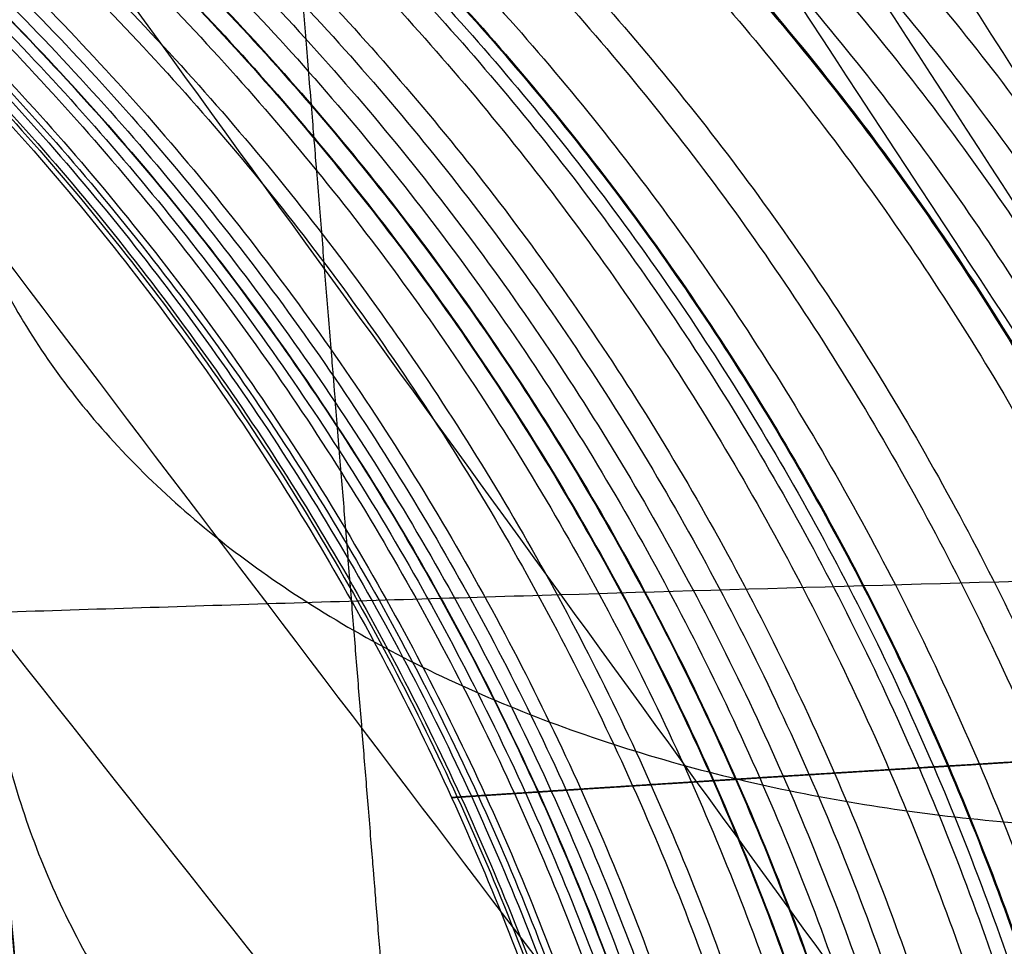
# Model space of a CAD drawing. Header units: millimetres. Extents: x -303 to 908, y -150 to 0.
# Tile 275 of 420: x 651.48 to 655.15, y -108.59 to -105.14. Entities that reach past the tile are written whole.
import ezdxf

# ---------------------------------------------------------------- set-up
doc = ezdxf.new("R2010")
doc.units = ezdxf.units.MM
doc.header["$MEASUREMENT"] = 0
doc.layers.add('IGES level 0', color=7, linetype='Continuous', true_color=0xfcfbff)

msp = doc.modelspace()

# ---------------------------------------------------------------- linework, layer by layer
at = {"layer": 'IGES level 0'}
for points, knots in [([(651.762608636, -112.01970212, -153.128152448), (651.754845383, -111.930967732, -154.142391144), (651.74029356, -111.764639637, -155.149823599), (651.697950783, -111.280659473, -157.127687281), (651.670160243, -110.963012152, -158.098096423), (651.601986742, -110.183785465, -159.979316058), (651.561604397, -109.722213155, -160.890109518), (651.469187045, -108.665877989, -162.630895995), (651.417152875, -108.071124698, -163.460873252), (651.302642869, -106.762269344, -165.020706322), (651.240168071, -106.048179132, -165.750548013), (651.106230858, -104.517269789, -167.093119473), (651.034769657, -103.700464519, -167.705837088), (650.884522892, -101.983136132, -168.799895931), (650.805738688, -101.082628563, -169.281227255), (650.64267966, -99.218855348, -170.101307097), (650.558406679, -98.255610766, -170.440047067), (650.472368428, -97.27218906, -170.703554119)], [3.22885911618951, 3.22885911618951, 3.22885911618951, 3.22885911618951, 3.38157542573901, 3.38157542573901, 3.53429173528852, 3.53429173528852, 3.68700804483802, 3.68700804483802, 3.83972435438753, 3.83972435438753, 3.99244066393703, 3.99244066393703, 4.14515697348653, 4.14515697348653, 4.29787328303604, 4.29787328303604, 4.45058959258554, 4.45058959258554, 4.45058959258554, 4.45058959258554]), ([(677.043100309, -104.641506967, 40.403752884), (673.057850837, -104.655810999, 40.409489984), (669.024784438, -104.697399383, 39.819860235), (663.266318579, -104.792556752, 38.077166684), (661.374062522, -104.8299123, 37.347320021), (657.761015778, -104.911362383, 35.637263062), (656.030319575, -104.955527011, 34.656051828), (652.719500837, -105.048106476, 32.442950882), (651.128940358, -105.096817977, 31.201885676), (648.155995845, -105.194083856, 28.500653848), (646.784927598, -105.242175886, 27.054074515), (643.008410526, -105.380714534, 22.434241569), (640.919668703, -105.466151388, 18.925367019), (638.660853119, -105.561515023, 13.398526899), (638.045294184, -105.588220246, 11.504920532), (637.094253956, -105.629847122, 7.613045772), (636.762110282, -105.644651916, 5.613248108), (636.40285396, -105.660676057, 1.640882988), (636.370806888, -105.662108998, -0.348298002), (636.602856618, -105.651749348, -4.332676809), (636.871353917, -105.639743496, -6.344015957), (638.108990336, -105.585255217, -12.218687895), (639.503502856, -105.524274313, -15.972592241), (643.395841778, -105.366914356, -23.014035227), (645.8140176, -105.273812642, -26.171805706), (648.701780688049, -105.1766632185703, -28.96877756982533)], [3.33660848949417, 3.33660848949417, 3.33660848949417, 3.33660848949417, 3.461608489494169, 3.461608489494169, 3.524108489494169, 3.524108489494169, 3.586608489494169, 3.586608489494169, 3.649108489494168, 3.649108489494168, 3.711608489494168, 3.711608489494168, 3.83660848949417, 3.83660848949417, 3.89910848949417, 3.89910848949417, 3.96160848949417, 3.96160848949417, 4.02410848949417, 4.02410848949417, 4.08660848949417, 4.08660848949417, 4.21160848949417, 4.21160848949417, 4.33660848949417, 4.33660848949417, 4.33660848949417, 4.33660848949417]), ([(677.043100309, -104.641506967, 40.403752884), (673.057850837, -104.655810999, 40.409489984), (669.024784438, -104.697399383, 39.819860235), (663.266318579, -104.792556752, 38.077166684), (661.374062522, -104.8299123, 37.347320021), (657.761015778, -104.911362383, 35.637263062), (656.030319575, -104.955527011, 34.656051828), (652.719500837, -105.048106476, 32.442950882), (651.128940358, -105.096817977, 31.201885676), (648.155995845, -105.194083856, 28.500653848), (646.784927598, -105.242175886, 27.054074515), (643.008410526, -105.380714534, 22.434241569), (640.919668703, -105.466151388, 18.925367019), (638.660853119, -105.561515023, 13.398526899), (638.045294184, -105.588220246, 11.504920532), (637.094253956, -105.629847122, 7.613045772), (636.762110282, -105.644651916, 5.613248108), (636.40285396, -105.660676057, 1.640882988), (636.370806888, -105.662108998, -0.348298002), (636.602856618, -105.651749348, -4.332676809), (636.871353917, -105.639743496, -6.344015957), (638.108990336, -105.585255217, -12.218687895), (639.503502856, -105.524274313, -15.972592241), (643.395841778, -105.366914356, -23.014035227), (645.8140176, -105.273812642, -26.171805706), (648.701780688, -105.176663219, -28.968777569)], [1, 1, 1, 1, 1.124999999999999, 1.124999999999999, 1.187499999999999, 1.187499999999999, 1.249999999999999, 1.249999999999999, 1.312499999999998, 1.312499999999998, 1.374999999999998, 1.374999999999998, 1.5, 1.5, 1.5625, 1.5625, 1.625, 1.625, 1.6875, 1.6875, 1.75, 1.75, 1.875, 1.875, 2, 2, 2, 2]), ([(649.0248811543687, -107.4252138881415, -25.7134915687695), (648.9832975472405, -107.4266628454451, -25.66864341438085), (648.9418129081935, -107.4281109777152, -25.62368447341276), (648.900427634, -107.429558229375, -25.57861488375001), (648.5813215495, -107.440717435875, -25.23110044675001), (648.2679491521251, -107.45183044, -24.876807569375), (647.9606505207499, -107.462867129, -24.5159438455), (647.8838258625, -107.4656263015, -24.425727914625), (647.807378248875, -107.468380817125, -24.335098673), (647.7313108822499, -107.471130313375, -24.244057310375), (647.6552435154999, -107.4738798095, -24.1530159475), (647.5794649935, -107.476627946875, -24.061453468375), (647.504037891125, -107.479371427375, -23.969429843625), (647.3531836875, -107.484858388, -23.78538259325), (647.2040164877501, -107.490316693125, -23.599848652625), (647.05662892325, -107.495742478, -23.41296091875), (646.909241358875, -107.5011682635, -23.2260731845), (646.76363374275, -107.506561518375, -23.037832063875), (646.6199093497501, -107.511915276, -22.848360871), (646.548047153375, -107.51459215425, -22.75362527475), (646.4766113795, -107.517260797, -22.65851789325), (646.405858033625, -107.519910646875, -22.563393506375), (646.33510468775, -107.52256049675, -22.46826911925), (646.264820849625, -107.5252002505, -22.3728454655), (646.1950093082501, -107.527829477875, -22.277127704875), (645.91576314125, -107.538346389, -21.894256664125), (645.644072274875, -107.548695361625, -21.506681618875), (645.380126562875, -107.5588452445, -21.114719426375), (645.31414013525, -107.561382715, -21.01672887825), (645.2488039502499, -107.563901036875, -20.918719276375), (645.1838547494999, -107.566410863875, -20.82030019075), (645.11890554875, -107.5689206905, -20.72188110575), (645.054427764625, -107.571418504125, -20.623177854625), (644.9904228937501, -107.573903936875, -20.524193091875), (644.862413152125, -107.578874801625, -20.326223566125), (644.736295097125, -107.58379613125, -20.127127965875), (644.6120803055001, -107.588665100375, -19.926927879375), (644.36365072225, -107.5984030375, -19.526527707), (644.122834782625, -107.607931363, -19.12170920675), (643.88971834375, -107.617229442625, -18.712650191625), (643.6566019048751, -107.626527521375, -18.303591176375), (643.4312252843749, -107.63559396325, -17.890385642), (643.213439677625, -107.644419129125, -17.472726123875), (642.995654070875, -107.6532442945, -17.055066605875), (642.785520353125, -107.661825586, -16.633048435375), (642.58317077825, -107.670144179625, -16.206845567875), (642.380821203, -107.678462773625, -15.780642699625), (642.186255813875, -107.6865186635, -15.350255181), (641.9996006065, -107.69429495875, -14.915862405), (641.952936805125, -107.696239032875, -14.807264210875), (641.9067673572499, -107.698165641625, -14.698415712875), (641.8610941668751, -107.70007454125, -14.589319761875), (641.8154209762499, -107.70198344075, -14.480223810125), (641.770107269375, -107.703880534, -14.370542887), (641.725338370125, -107.7057570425, -14.26070960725), (641.6358005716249, -107.709510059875, -14.041043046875), (641.548240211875, -107.71319024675, -13.82029445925), (641.462676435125, -107.716796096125, -13.59848808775), (641.37711265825, -107.720401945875, -13.376681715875), (641.293545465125, -107.723933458, -13.1538175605), (641.2119937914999, -107.727389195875, -12.9299201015), (641.130442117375, -107.730844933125, -12.7060226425), (641.050770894, -107.734230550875, -12.48068792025), (640.9733346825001, -107.737528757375, -12.25487755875), (640.895898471, -107.740826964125, -12.029067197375), (640.8206165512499, -107.744041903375, -11.80257567), (640.7475237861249, -107.747170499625, -11.57551084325), (640.67443102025, -107.750299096, -11.348446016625), (640.603436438, -107.753344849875, -11.12047347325), (640.53495049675, -107.75628769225, -10.89302036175), (640.261006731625, -107.768059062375, -9.983207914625), (640.022224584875, -107.778428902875, -9.066219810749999), (639.818530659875, -107.7873168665, -8.14360896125), (639.716683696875, -107.791760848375, -7.682303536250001), (639.6236283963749, -107.795834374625, -7.219748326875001), (639.5392494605, -107.799537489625, -6.755613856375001), (639.4548705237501, -107.803240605, -6.291479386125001), (639.37918191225, -107.80657187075, -5.825751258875), (639.3122330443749, -107.809522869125, -5.358606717), (639.245284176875, -107.812473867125, -4.891462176), (639.1870750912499, -107.81504459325, -4.422901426), (639.137638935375, -107.817230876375, -3.95310492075), (639.088202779, -107.8194171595, -3.483308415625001), (639.0475246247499, -107.8212213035, -3.012384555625), (639.015654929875, -107.82263572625, -2.539672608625), (638.983785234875, -107.824050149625, -2.0669606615), (638.9607544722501, -107.825072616, -1.592667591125), (638.9466918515, -107.8256957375, -1.116918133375), (638.939660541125, -107.826007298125, -0.8790434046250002), (638.9348707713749, -107.826219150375, -0.6408046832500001), (638.9323356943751, -107.826331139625, -0.4022178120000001), (638.9298006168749, -107.8264431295, -0.163630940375), (638.929518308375, -107.826455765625, 0.075520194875), (638.9315094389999, -107.826367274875, 0.314594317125), (638.9394739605, -107.826013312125, 1.27089080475), (638.98372947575, -107.824045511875, 2.222602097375), (639.063255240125, -107.82052330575, 3.167546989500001), (639.10301812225, -107.81876220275, 3.640019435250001), (639.15156769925, -107.816613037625, 4.1105107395), (639.208854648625, -107.814083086, 4.579561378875), (639.2661415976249, -107.811553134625, 5.048612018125), (639.3321837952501, -107.808640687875, 5.51621437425), (639.40692833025, -107.8053520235, 5.982185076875), (639.481672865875, -107.802063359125, 6.448155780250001), (639.5651196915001, -107.798398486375, 6.912494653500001), (639.6572012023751, -107.794367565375, 7.375022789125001), (639.74928271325, -107.790336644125, 7.837550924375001), (639.8501542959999, -107.7859308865, 8.298958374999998), (639.959697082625, -107.781163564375, 8.758480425), (640.0692398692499, -107.776396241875, 9.218002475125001), (640.187480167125, -107.77126653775, 9.67579440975), (640.31438587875, -107.765786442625, 10.131635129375), (640.37783873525, -107.763046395, 10.359555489), (640.4434578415, -107.7602187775, 10.5869880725), (640.5112385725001, -107.75730525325, 10.813905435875), (640.5281837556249, -107.756576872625, 10.870634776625), (640.5452640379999, -107.755843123, 10.927331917), (640.562479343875, -107.755104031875, 10.9839964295), (640.579694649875, -107.75436494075, 11.0406609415), (640.5969968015, -107.753622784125, 11.0971387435), (640.6145624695, -107.752869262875, 11.15399584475), (640.6496938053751, -107.751362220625, 11.267710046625), (640.685378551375, -107.749832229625, 11.381285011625), (640.721610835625, -107.748280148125, 11.49471120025), (641.011469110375, -107.73586349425, 12.4021207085), (641.3362345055, -107.722069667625, 13.300082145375), (641.693800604, -107.70707904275, 14.1830690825), (641.738496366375, -107.70520521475, 14.29344244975), (641.783706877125, -107.7033121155, 14.403581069), (641.8294300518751, -107.70139959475, 14.513473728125), (641.852291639, -107.700443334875, 14.568420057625), (641.87537139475, -107.699478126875, 14.62351844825), (641.8983843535, -107.698516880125, 14.678091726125), (641.9213973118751, -107.697555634, 14.732665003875), (641.944533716, -107.696590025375, 14.7871744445), (641.9677933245, -107.695620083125, 14.84161970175), (642.0608317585, -107.691740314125, 15.059400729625), (642.155841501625, -107.687791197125, 15.2761547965), (642.2528068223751, -107.68377464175, 15.491859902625), (642.446737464, -107.675741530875, 15.92327011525), (642.648490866, -107.667438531, 16.3504841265), (642.857935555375, -107.658882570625, 16.773329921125), (643.067380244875, -107.6503266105, 17.1961757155), (643.2845161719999, -107.641517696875, 17.614653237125), (643.509204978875, -107.632474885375, 18.028596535), (643.621549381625, -107.627953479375, 18.23556818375), (643.7356824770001, -107.623378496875, 18.44123838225), (643.8517914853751, -107.618743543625, 18.64594891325), (643.96790049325, -107.614108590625, 18.850659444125), (644.085920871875, -107.609416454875, 19.0542906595), (644.20584336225, -107.6046694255, 19.256822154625), (644.4456883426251, -107.595175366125, 19.66188514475), (644.693142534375, -107.585461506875, 20.0625486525), (644.9481221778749, -107.575548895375, 20.458655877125), (645.203101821, -107.56563628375, 20.854763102), (645.4655202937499, -107.555529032, 21.246210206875), (645.735738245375, -107.545230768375, 21.633433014), (646.27617414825, -107.524634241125, 22.407878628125), (646.847479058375, -107.503285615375, 23.164840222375), (647.44919551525, -107.481367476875, 23.902366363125), (647.599624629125, -107.47588794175, 24.0867478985), (647.75204489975, -107.470369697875, 24.270015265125), (647.9058088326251, -107.464839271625, 24.451407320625), (648.0595727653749, -107.45930884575, 24.632799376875), (648.2148152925, -107.453760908, 24.8124815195), (648.371514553, -107.448198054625, 24.99045080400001), (648.6849130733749, -107.4370723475, 25.346389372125), (649.004139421, -107.425886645, 25.69547506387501), (649.3290063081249, -107.414665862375, 26.03770011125), (649.653873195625, -107.403445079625, 26.379925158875), (649.98425644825, -107.39219401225, 26.715171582), (650.320361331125, -107.380927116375, 27.04384147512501), (650.6564662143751, -107.36966022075, 27.372511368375), (650.998360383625, -107.35837368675, 27.69464371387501), (651.3459046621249, -107.3470906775, 28.01014051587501), (651.693448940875, -107.33580766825, 28.32563731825), (652.046643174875, -107.324528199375, 28.634498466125), (652.4053398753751, -107.31327846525, 28.93663898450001), (652.764036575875, -107.30202873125, 29.23877950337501), (653.1281797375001, -107.290811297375, 29.534173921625), (653.49812007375, -107.27963542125, 29.82307706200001), (654.2380007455, -107.2572836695, 30.400883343), (655.0005900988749, -107.235110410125, 30.95226664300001), (655.784973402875, -107.213333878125, 31.47612757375), (655.883021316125, -107.21061181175, 31.541610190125), (655.981353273, -107.207897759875, 31.60662904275), (656.080334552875, -107.2051809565, 31.671412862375), (656.17931583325, -107.20246415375, 31.73619668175), (656.2786431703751, -107.199753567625, 31.800543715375), (656.3783056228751, -107.197049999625, 31.864447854), (656.5776305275, -107.191642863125, 31.9922561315), (656.7782957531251, -107.1862638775, 32.11829326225), (656.980214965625, -107.18091846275, 32.242504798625), (657.1821341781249, -107.175573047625, 32.366716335), (657.385307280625, -107.17026120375, 32.489102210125), (657.5896507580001, -107.164987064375, 32.6096014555), (657.6918224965, -107.1623499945, 32.669851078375), (657.79397987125, -107.1597309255, 32.729451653), (657.89645692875, -107.157120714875, 32.78860278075), (657.998933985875, -107.154510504, 32.847753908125), (658.1016195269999, -107.1519122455, 32.9063896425), (658.204510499, -107.149326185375, 32.9645097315), (658.6160743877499, -107.138981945, 33.196990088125), (659.031164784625, -107.128825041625, 33.421318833), (659.448511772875, -107.118905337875, 33.63701180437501), (659.8658587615, -107.108985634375, 33.85270477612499), (660.2866497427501, -107.0992745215, 34.060423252), (660.7106836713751, -107.0897907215, 34.26011806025), (661.134717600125, -107.080306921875, 34.459812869), (661.561994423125, -107.0710504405, 34.65148400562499), (661.992312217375, -107.06204104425, 34.835089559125), (662.42263001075, -107.053031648, 35.018695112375), (662.8558409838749, -107.044272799, 35.194181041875), (663.2922799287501, -107.035773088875, 35.3617160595), (664.1651578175, -107.01877366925, 35.69678609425), (665.0507817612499, -107.002810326, 35.99992083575), (665.947867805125, -106.988036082, 36.270540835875), (666.1721393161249, -106.984342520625, 36.3381958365), (666.397544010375, -106.980715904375, 36.403938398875), (666.6236133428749, -106.97716619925, 36.46760970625), (666.84968267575, -106.973616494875, 36.531281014), (667.0765127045, -106.970142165, 36.5929143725), (667.3040616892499, -106.96674596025, 36.65249271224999), (667.5316106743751, -106.963349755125, 36.712071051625), (667.7596571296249, -106.96003515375, 36.76954634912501), (667.9890646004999, -106.956790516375, 36.82510112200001), (668.2184720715, -106.95354587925, 36.88065589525), (668.448634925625, -106.950380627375, 36.9341337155), (668.6793975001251, -106.947299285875, 36.985502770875), (668.9101600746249, -106.94421794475, 37.036871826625), (669.141522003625, -106.941220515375, 37.08613202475), (669.3733282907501, -106.938309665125, 37.13323973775), (669.4892314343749, -106.936854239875, 37.15679359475), (669.605410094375, -106.935418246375, 37.179840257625), (669.7212960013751, -106.9340091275, 37.20226910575), (669.837181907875, -106.932600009, 37.22469795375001), (669.953094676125, -106.931213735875, 37.24657607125), (670.06903238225, -106.92985032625, 37.2679047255), (670.5327832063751, -106.92439668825, 37.353219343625), (670.9969330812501, -106.91930858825, 37.42974065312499), (671.46135769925, -106.914589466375, 37.49756504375), (671.9257823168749, -106.909870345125, 37.56538943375), (672.390562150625, -106.905519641, 37.624534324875), (672.855648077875, -106.901539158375, 37.67507584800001), (673.3207340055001, -106.89755867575, 37.725617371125), (673.7859504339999, -106.89395066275, 37.767549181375), (674.251723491, -106.890713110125, 37.800957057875), (675.1832695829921, -106.8842380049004, 37.86777280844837), (676.116610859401, -106.879243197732, 37.90038987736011), (677.0505960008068, -106.8757515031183, 37.89883164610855)], [0.1599272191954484, 0.1599272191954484, 0.1599272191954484, 0.1599272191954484, 0.160111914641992, 0.160111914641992, 0.160111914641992, 0.161536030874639, 0.161536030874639, 0.161536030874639, 0.161892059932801, 0.161892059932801, 0.161892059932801, 0.162248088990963, 0.162248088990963, 0.162248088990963, 0.162960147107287, 0.162960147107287, 0.162960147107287, 0.163672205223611, 0.163672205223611, 0.163672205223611, 0.164028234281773, 0.164028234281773, 0.164028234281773, 0.164384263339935, 0.164384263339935, 0.164384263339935, 0.165808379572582, 0.165808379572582, 0.165808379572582, 0.166164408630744, 0.166164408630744, 0.166164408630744, 0.166520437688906, 0.166520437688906, 0.166520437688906, 0.16723249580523, 0.16723249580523, 0.16723249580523, 0.168656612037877, 0.168656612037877, 0.168656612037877, 0.170080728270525, 0.170080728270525, 0.170080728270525, 0.171504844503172, 0.171504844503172, 0.171504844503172, 0.17292896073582, 0.17292896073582, 0.17292896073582, 0.173284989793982, 0.173284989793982, 0.173284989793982, 0.173641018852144, 0.173641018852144, 0.173641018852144, 0.174353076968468, 0.174353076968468, 0.174353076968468, 0.175065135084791, 0.175065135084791, 0.175065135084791, 0.175777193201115, 0.175777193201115, 0.175777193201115, 0.176489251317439, 0.176489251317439, 0.176489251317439, 0.177201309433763, 0.177201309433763, 0.177201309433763, 0.180049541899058, 0.180049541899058, 0.180049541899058, 0.181473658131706, 0.181473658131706, 0.181473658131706, 0.182897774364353, 0.182897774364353, 0.182897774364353, 0.184321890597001, 0.184321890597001, 0.184321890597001, 0.185746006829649, 0.185746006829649, 0.185746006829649, 0.187170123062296, 0.187170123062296, 0.187170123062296, 0.18788218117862, 0.18788218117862, 0.18788218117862, 0.188594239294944, 0.188594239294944, 0.188594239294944, 0.191442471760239, 0.191442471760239, 0.191442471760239, 0.192866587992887, 0.192866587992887, 0.192866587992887, 0.194290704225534, 0.194290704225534, 0.194290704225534, 0.195714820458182, 0.195714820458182, 0.195714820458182, 0.197138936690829, 0.197138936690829, 0.197138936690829, 0.198563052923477, 0.198563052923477, 0.198563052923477, 0.199275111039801, 0.199275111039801, 0.199275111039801, 0.199453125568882, 0.199453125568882, 0.199453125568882, 0.199631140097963, 0.199631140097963, 0.199631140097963, 0.199987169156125, 0.199987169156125, 0.199987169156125, 0.20283540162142, 0.20283540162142, 0.20283540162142, 0.203191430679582, 0.203191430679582, 0.203191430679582, 0.203369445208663, 0.203369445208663, 0.203369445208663, 0.203547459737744, 0.203547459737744, 0.203547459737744, 0.204259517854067, 0.204259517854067, 0.204259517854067, 0.205683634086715, 0.205683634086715, 0.205683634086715, 0.207107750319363, 0.207107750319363, 0.207107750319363, 0.207819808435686, 0.207819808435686, 0.207819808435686, 0.20853186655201, 0.20853186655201, 0.20853186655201, 0.209955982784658, 0.209955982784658, 0.209955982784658, 0.211380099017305, 0.211380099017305, 0.211380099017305, 0.214228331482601, 0.214228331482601, 0.214228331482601, 0.214940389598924, 0.214940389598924, 0.214940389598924, 0.215652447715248, 0.215652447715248, 0.215652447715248, 0.217076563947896, 0.217076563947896, 0.217076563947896, 0.218500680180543, 0.218500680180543, 0.218500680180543, 0.219924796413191, 0.219924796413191, 0.219924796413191, 0.221348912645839, 0.221348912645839, 0.221348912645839, 0.222773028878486, 0.222773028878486, 0.222773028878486, 0.225621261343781, 0.225621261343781, 0.225621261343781, 0.225977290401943, 0.225977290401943, 0.225977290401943, 0.226333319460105, 0.226333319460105, 0.226333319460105, 0.227045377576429, 0.227045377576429, 0.227045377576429, 0.227757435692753, 0.227757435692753, 0.227757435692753, 0.228113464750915, 0.228113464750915, 0.228113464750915, 0.228469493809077, 0.228469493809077, 0.228469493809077, 0.229893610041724, 0.229893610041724, 0.229893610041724, 0.231317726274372, 0.231317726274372, 0.231317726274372, 0.23274184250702, 0.23274184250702, 0.23274184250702, 0.234165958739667, 0.234165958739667, 0.234165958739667, 0.237014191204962, 0.237014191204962, 0.237014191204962, 0.237726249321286, 0.237726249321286, 0.237726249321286, 0.23843830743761, 0.23843830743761, 0.23843830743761, 0.239150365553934, 0.239150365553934, 0.239150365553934, 0.239862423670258, 0.239862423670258, 0.239862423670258, 0.240574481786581, 0.240574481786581, 0.240574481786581, 0.240930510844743, 0.240930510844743, 0.240930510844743, 0.241286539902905, 0.241286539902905, 0.241286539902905, 0.242710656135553, 0.242710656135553, 0.242710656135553, 0.2441347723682, 0.2441347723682, 0.2441347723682, 0.245558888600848, 0.245558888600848, 0.245558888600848, 0.248407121, 0.248407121, 0.248407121, 0.248407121]), ([(651.851278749, -113.033206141, -24.375107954), (651.788254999, -112.312841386, -25.568836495), (651.723418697, -111.571759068, -26.749096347), (651.590959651, -110.057745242, -29.088897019), (651.523332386, -109.284762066, -30.248408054), (651.454611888, -108.499283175, -31.399789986)], [-0.0083701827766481, -0.0083701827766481, -0.0083701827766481, -0.0083701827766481, -0.00418509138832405, -0.00418509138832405, 8.67361737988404e-19, 8.67361737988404e-19, 8.67361737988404e-19, 8.67361737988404e-19])]:
    msp.add_open_spline(points, degree=3, knots=knots, dxfattribs=at)
for points, weights, degree in [([(650.472368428, -97.27218906, -170.703554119), (651.2072578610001, -105.672013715, -168.452827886), (651.696299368, -111.26178372, -161.791199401), (651.762608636, -112.01970212, -153.128152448)], [1, 0.879434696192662, 0.879434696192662, 1], 3), ([(654.3165952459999, -104.4250720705, -13.5792749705), (657.2900404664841, -107.4138880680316, -11.85449501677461), (657.3458783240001, -111.967755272, -11.946359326)], [1, 0.9100342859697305, 1], 2), ([(654.6569962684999, -104.408038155, -14.127525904), (657.5859693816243, -107.3966243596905, -12.33319130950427), (657.6456259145, -111.94832458, -12.4261097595)], [1, 0.9101062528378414, 1], 2), ([(654.8379407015, -104.3990770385, 14.4072205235), (657.7432868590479, -107.3875426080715, 12.57742087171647), (657.8049211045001, -111.938104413, 12.670791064)], [0.9999999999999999, 0.9101440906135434, 0.9999999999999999], 2), ([(655.0100285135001, -104.3906023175, -14.66621951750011), (657.8928680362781, -107.3789569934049, -12.80352624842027), (657.9562501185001, -111.9284489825, -12.8971155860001)], [1, 0.910179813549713, 1], 2), ([(653.674217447, -104.457765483, -12.45406980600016), (656.7315769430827, -107.447030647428, -10.87203767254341), (656.7796506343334, -112.0050787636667, -10.96072404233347)], [1, 0.9098959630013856, 1], 2), ([(653.679940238, -104.457470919, 12.4646875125), (656.7365533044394, -107.4467319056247, 10.88131052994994), (656.7847020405, -112.004742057, 10.9700377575)], [1, 0.9098972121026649, 1], 2), ([(653.8357751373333, -104.449477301, 12.74943733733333), (656.8720167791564, -107.4386286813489, 11.12990670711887), (656.9220775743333, -111.9956163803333, 11.21949335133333)], [1, 0.909931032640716, 1], 2), ([(653.9889040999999, -104.4416611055, -13.02137449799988), (657.0051505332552, -107.4307041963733, -11.36735988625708), (657.0571031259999, -111.9866903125, -11.4577861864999)], [1, 0.9099641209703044, 1], 2), ([(654.1571436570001, -104.4331307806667, 13.31173101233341), (657.1514052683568, -107.4220576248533, 11.62086523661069), (657.2053480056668, -111.9769551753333, 11.71203451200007)], [0.9999999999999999, 0.9100001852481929, 0.9999999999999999], 2), ([(652.9581512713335, -104.4950330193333, 11.02200184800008), (656.1090632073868, -107.4848210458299, 9.621701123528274), (656.1476716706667, -112.0476653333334, 9.70465884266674)], [0.9999999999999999, 0.9097380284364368, 0.9999999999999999], 2), ([(653.09008735, -104.488111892, -11.30290171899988), (656.2237598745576, -107.4778021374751, -9.866943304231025), (656.264171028, -112.039753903, -9.951150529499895)], [1, 0.9097673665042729, 1], 2), ([(653.5279735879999, -104.4653078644, 12.17869024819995), (656.6044329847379, -107.4546783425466, 10.6315883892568), (656.6506302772, -112.013695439, 10.71928877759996)], [1, 0.9098640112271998, 1], 2), ([(652.3265365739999, -104.52870199, -9.538622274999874), (655.559998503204, -107.5189713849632, -8.326636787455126), (655.5895504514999, -112.086175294, -8.401943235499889)], [1, 0.9095951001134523, 1], 2), ([(652.4485449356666, -104.522149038, 9.845740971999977), (655.6660438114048, -107.5123252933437, 8.594720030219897), (655.6973599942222, -112.0786813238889, 8.67165086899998)], [1, 0.9096229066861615, 1], 2), ([(652.5088550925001, -104.5189225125, 9.993523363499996), (655.7185086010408, -107.5090495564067, 8.72383179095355), (655.750793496, -112.07498153, 8.801773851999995)], [0.9999999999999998, 0.9096366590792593, 0.9999999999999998], 2), ([(652.5660309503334, -104.5158553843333, -10.13129948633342), (655.7682303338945, -107.5059369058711, -8.844165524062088), (655.8013930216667, -112.0714681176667, -8.922951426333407)], [1, 0.9096497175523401, 1], 2), ([(652.570040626, -104.5156449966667, 10.14088145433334), (655.7717471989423, -107.505721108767, 8.852606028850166), (655.8050407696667, -112.071220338, 8.931612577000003)], [1, 0.9096506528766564, 1], 2), ([(652.6957125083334, -104.5089307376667, 10.43590528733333), (655.8809599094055, -107.4989133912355, 9.110094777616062), (655.9159804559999, -112.0635480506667, 9.190436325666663)], [1, 0.9096791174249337, 1], 2), ([(651.5153094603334, -104.5728751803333, -7.116858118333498), (654.8548139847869, -107.5637896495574, -6.212453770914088), (654.8717247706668, -112.136749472, -6.272115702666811)], [1, 0.9094073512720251, 1], 2), ([(651.6038854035, -104.568000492, -7.424111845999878), (654.9317965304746, -107.5588441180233, -6.480628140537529), (654.950110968, -112.1311689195, -6.542353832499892)], [1, 0.9094280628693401, 1], 2), ([(651.6068894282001, -104.567823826, 7.434283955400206), (654.934394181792, -107.5586658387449, 6.489467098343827), (654.9527285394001, -112.1309693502, 6.551169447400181)], [0.9999999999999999, 0.9094288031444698, 0.9999999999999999], 2), ([(651.696065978, -104.5629488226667, -7.729847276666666), (655.0119343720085, -107.5537175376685, -6.747551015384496), (655.0317448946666, -112.1253815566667, -6.811443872)], [1, 0.909449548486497, 1], 2), ([(651.699219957, -104.562775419, 7.740074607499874), (655.0146530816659, -107.5535434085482, 6.756403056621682), (655.0344593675, -112.125188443, 6.820192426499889)], [1, 0.909450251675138, 1], 2), ([(651.7949837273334, -104.5575290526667, 8.043838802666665), (655.0979596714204, -107.5482151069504, 7.021786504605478), (655.1194356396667, -112.1191655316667, 7.088081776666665)], [1, 0.9094726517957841, 1], 2), ([(651.8914630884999, -104.5522576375, -8.337584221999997), (655.1818017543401, -107.542868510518, -7.27814406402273), (655.204735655, -112.1131354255, -7.346186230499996)], [1, 0.9094950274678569, 1], 2), ([(651.9980275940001, -104.546415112, 8.649186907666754), (655.2744574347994, -107.5369386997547, 7.550254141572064), (655.2991123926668, -112.1064397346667, 7.620464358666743)], [0.9999999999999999, 0.909519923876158, 0.9999999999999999], 2), ([(652.1016307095, -104.540833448, -8.940557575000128), (655.3644946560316, -107.5312780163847, -7.804534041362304), (655.390671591, -112.100057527, -7.876352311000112)], [1, 0.9095435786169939, 1], 2), ([(650.8859474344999, -104.6079466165, -4.296071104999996), (654.30774764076, -107.5993839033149, -3.750086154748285), (654.314047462, -112.176943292, -3.787816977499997)], [1, 0.909258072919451, 1], 2), ([(650.8878690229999, -104.607837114, 4.307633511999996), (654.3094161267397, -107.5992728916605, 3.760169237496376), (654.315745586, -112.1768181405, 3.797973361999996)], [1, 0.9092585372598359, 1], 2), ([(650.9408121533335, -104.6048597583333, -4.614540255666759), (654.3554385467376, -107.5962505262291, -4.028091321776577), (654.362695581, -112.1734037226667, -4.068470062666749)], [0.9999999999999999, 0.90927122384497, 0.9999999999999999], 2), ([(651.0016490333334, -104.6014445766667, 4.943041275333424), (654.4083179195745, -107.5927842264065, 4.314837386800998), (654.4166221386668, -112.1694888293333, 4.35787154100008)], [0.9999999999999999, 0.9092857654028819, 0.9999999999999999], 2), ([(651.0619950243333, -104.5980657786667, -5.247928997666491), (654.4607688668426, -107.5893551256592, -4.580961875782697), (654.4700995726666, -112.1656165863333, -4.626401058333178)], [1, 0.9093001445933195, 1], 2), ([(651.2744125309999, -104.586206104, 6.198389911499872), (654.6454228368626, -107.5773174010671, 5.410716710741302), (654.6583808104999, -112.152020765, 5.463703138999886)], [1, 0.9093506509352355, 1], 2), ([(651.3493139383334, -104.5820612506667, -6.49884739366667), (654.7105286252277, -107.5731112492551, -5.672981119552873), (654.7247244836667, -112.1472724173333, -5.728184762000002)], [0.9999999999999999, 0.9093682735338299, 0.9999999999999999], 2), ([(650.5323610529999, -104.627916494, -0.1542918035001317), (654.0003940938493, -107.6196563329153, -0.1346473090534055), (654.0004018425, -112.1998467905, -0.135957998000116)], [1, 0.9091730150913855, 1], 2), ([(650.5558299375, -104.626581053, 1.120227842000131), (654.0207936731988, -107.6183005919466, 0.9778434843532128), (654.0212259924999, -112.198314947, 0.987899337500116)], [1, 0.9091787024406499, 1], 2), ([(650.5708087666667, -104.625758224, -1.428406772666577), (654.0338187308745, -107.6174650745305, -1.246869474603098), (654.0345234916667, -112.1973709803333, -1.259717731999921)], [0.9999999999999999, 0.909182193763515, 0.9999999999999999], 2), ([(650.6133166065, -104.623332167, -2.065430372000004), (654.0707684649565, -107.6150019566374, -1.802966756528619), (654.072245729, -112.1945871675, -1.821560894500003)], [1, 0.9091925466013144, 1], 2), ([(650.6414192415, -104.6217316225, 2.394883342), (654.0951901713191, -107.6133775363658, 2.090489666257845), (654.0971602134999, -112.192752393, 2.111854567)], [0.9999999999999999, 0.9091993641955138, 0.9999999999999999], 2), ([(650.6714826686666, -104.6200303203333, -2.702926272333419), (654.1213201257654, -107.6116506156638, -2.359362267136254), (654.1238223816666, -112.1908015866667, -2.383379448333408)], [1, 0.9092066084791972, 1], 2), ([(650.7898061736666, -104.613357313, 3.670014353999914), (654.2241716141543, -107.6048767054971, 3.203546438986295), (654.2287704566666, -112.1831490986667, 3.235908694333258)], [1, 0.9092350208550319, 1], 2), ([(650.8350812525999, -104.6108113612, -3.977427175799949), (654.2635306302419, -107.6022920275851, -3.471918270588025), (654.2689340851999, -112.1802288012, -3.506942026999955)], [0.9999999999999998, 0.9092458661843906, 0.9999999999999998], 2), ([(651.1731994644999, -105.2827244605, -166.421833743), (651.4438800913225, -108.3766181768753, -169.9767469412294), (656.1541729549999, -108.143674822, -170.18103278)], [1, 0.7271402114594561, 1], 2), ([(651.359897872, -107.416697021, -164.240789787), (651.671639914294, -110.9799248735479, -167.2535784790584), (656.3408713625, -110.8111405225, -167.4547278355)], [1, 0.7303304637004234, 1], 2), ([(649.0343079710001, -107.489182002, -25.618636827), (651.4561564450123, -108.5169375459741, -26.4207700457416), (651.6571891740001, -110.814752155, -27.918996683)], [1, 0.876181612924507, 1], 2)]:
    msp.add_rational_spline(points, weights, degree=degree, dxfattribs=at)
for points, weights, knots in [([(653.3651157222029, -115.2579673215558, -153.4237299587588), (653.3567507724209, -115.1548322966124, -154.6100931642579), (653.3410682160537, -114.9614730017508, -155.7886964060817), (653.2954374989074, -114.3988366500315, -158.1030629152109), (653.2654781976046, -114.0294213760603, -159.2390792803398), (653.1919805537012, -113.1230808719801, -161.4422691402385), (653.1484249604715, -112.5859426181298, -162.5096470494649), (653.048729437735, -111.3563452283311, -164.5510933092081), (652.9925677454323, -110.6636172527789, -165.5252932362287), (652.8689412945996, -109.1385515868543, -167.3579830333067), (652.8014521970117, -108.3059130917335, -168.2165178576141), (652.6567109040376, -106.5199259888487, -169.7980404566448), (652.5794339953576, -105.5662717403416, -170.5209802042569), (652.4168823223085, -103.5599396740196, -171.8144859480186), (652.3315847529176, -102.506979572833, -172.3849127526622), (652.1549439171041, -100.3260469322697, -173.3599639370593), (652.0635825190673, -99.197849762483, -173.7643660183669), (651.9703268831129, -98.04604877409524, -174.0807395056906)], [0.8685824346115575, 0.8685169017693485, 0.86839395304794, 0.868035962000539, 0.8678008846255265, 0.8672234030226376, 0.866881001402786, 0.866095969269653, 0.865653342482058, 0.8646771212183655, 0.864143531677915, 0.8629966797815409, 0.8623834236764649, 0.8610903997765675, 0.8604106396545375, 0.8589994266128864, 0.858268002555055, 0.857518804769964], [3.22885911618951, 3.22885911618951, 3.22885911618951, 3.22885911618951, 3.38157542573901, 3.38157542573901, 3.53429173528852, 3.53429173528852, 3.68700804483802, 3.68700804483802, 3.83972435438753, 3.83972435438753, 3.99244066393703, 3.99244066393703, 4.14515697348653, 4.14515697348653, 4.29787328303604, 4.29787328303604, 4.45058959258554, 4.45058959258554, 4.45058959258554, 4.45058959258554]), ([(678.2857026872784, -107.1514933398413, -23.8394166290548), (677.889683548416, -107.1524491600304, -23.86075840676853), (677.4929112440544, -107.1540030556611, -23.87228117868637), (676.8961572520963, -107.1573097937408, -23.8747143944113), (676.6972220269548, -107.1585782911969, -23.87304071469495), (676.3008456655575, -107.1614186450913, -23.86478728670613), (676.1031719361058, -107.162991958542, -23.85820924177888), (675.1172390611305, -107.1715995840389, -23.81321349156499), (674.3359676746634, -107.1808938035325, -23.73853429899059), (673.1758891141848, -107.1982506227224, -23.57034721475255), (672.7910807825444, -107.2045940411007, -23.50489886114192), (672.3122334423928, -107.2132543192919, -23.41136460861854), (672.2167390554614, -107.2150203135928, -23.392104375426), (672.0258907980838, -107.2186114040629, -23.352398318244), (671.930544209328, -107.2204394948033, -23.33195317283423), (671.6448156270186, -107.2260275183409, -23.26885465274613), (671.4547466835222, -107.2298935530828, -23.22443762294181), (671.0758574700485, -107.2378823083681, -23.13099320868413), (670.8867300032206, -107.2420119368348, -23.08188964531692), (670.5096930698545, -107.2505362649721, -22.97904964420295), (670.3217234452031, -107.2549275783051, -22.92529902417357), (669.946896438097, -107.2639413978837, -22.81312248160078), (669.7597142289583, -107.2685771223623, -22.75459667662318), (669.3865762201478, -107.2781120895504, -22.6328613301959), (669.2005339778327, -107.2830075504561, -22.56962679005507), (668.643968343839, -107.2980598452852, -22.37275223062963), (668.2750147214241, -107.3085803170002, -22.23195008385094), (667.7246831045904, -107.3250527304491, -22.00604170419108), (667.5423574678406, -107.3306429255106, -21.92852975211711), (667.1806487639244, -107.3419861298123, -21.76944596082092), (667.0011459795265, -107.3477421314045, -21.68782504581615), (666.4666066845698, -107.3652466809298, -21.43677428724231), (666.1155481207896, -107.3772287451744, -21.26116617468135), (665.5966523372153, -107.3956524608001, -20.9855100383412), (665.4252468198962, -107.4018488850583, -20.89173288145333), (665.0846784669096, -107.4143740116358, -20.69995346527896), (664.9156534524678, -107.4207015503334, -20.602023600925), (664.6640483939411, -107.4302902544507, -20.45210499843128), (664.5806370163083, -107.4334957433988, -20.40170929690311), (664.4142860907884, -107.4399358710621, -20.29980970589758), (664.3314053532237, -107.4431703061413, -20.24834040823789), (664.0837266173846, -107.4529173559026, -20.09242229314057), (663.9198957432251, -107.4594763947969, -19.98646409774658), (663.6763938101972, -107.4693583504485, -19.82472162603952), (663.5954052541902, -107.4726668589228, -19.77021009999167), (663.4341686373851, -107.4793106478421, -19.6602436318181), (663.3538885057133, -107.4826448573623, -19.60476789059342), (663.1140516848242, -107.4926793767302, -19.43685482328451), (662.9555016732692, -107.4994110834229, -19.3229342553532), (662.4837978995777, -107.5197045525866, -18.97515774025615), (662.174599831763, -107.5333581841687, -18.73530229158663), (661.7185031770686, -107.5540179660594, -18.36310723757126), (661.5678101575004, -107.5609350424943, -18.23701582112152), (661.3438189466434, -107.5713380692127, -18.04483307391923), (661.2694934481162, -107.5748104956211, -17.9802617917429), (661.1215191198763, -107.5817627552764, -17.85009068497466), (661.0478212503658, -107.5852449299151, -17.7844460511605), (660.3891024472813, -107.6165383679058, -17.19035294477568), (659.8348016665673, -107.6440986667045, -16.63799716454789), (659.0486210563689, -107.6845914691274, -15.77459219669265), (658.7941615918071, -107.6979350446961, -15.48101672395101), (658.4853113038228, -107.7144081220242, -15.1066491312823), (658.4241157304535, -107.7176846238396, -15.03154320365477), (658.3024984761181, -107.7242163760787, -14.88041187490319), (658.2421294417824, -107.7274710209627, -14.80444962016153), (658.062410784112, -107.7372029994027, -14.57545764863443), (657.944452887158, -107.743651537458, -14.42132446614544), (657.7125988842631, -107.7564003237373, -14.11059573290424), (657.5983241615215, -107.7627250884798, -13.95349161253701), (657.3737315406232, -107.7752569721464, -13.6366576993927), (657.263333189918, -107.7814632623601, -13.47682123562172), (657.0463832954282, -107.7937233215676, -13.1543623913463), (656.9396513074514, -107.7997929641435, -12.9914682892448), (656.7301083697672, -107.8117946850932, -12.66294579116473), (656.627240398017, -107.8177258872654, -12.49723360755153), (656.4253223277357, -107.8294342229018, -12.16285785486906), (656.3262723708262, -107.8352113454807, -11.99419432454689), (656.1320108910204, -107.8466016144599, -11.6538583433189), (656.0366882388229, -107.8522213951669, -11.4819705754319), (655.7579056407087, -107.8687451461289, -10.96431383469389), (655.5813843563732, -107.8793207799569, -10.61619207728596), (655.2464223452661, -107.8995577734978, -9.913674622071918), (655.087999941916, -107.90921940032, -9.559310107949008), (654.8637289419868, -107.9230413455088, -9.023042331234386), (654.791340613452, -107.9275186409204, -8.84384309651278), (654.6508596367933, -107.9362194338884, -8.483544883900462), (654.5828244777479, -107.9404447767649, -8.302581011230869), (654.4511581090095, -107.9486622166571, -7.939012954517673), (654.3876062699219, -107.952643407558, -7.756633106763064), (654.2648607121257, -107.9603574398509, -7.390113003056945), (654.2057111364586, -107.96409301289, -7.206091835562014), (654.120408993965, -107.9694791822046, -6.929205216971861), (654.0925092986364, -107.9712377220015, -6.836651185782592), (654.0377914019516, -107.9746991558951, -6.651049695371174), (654.0109929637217, -107.9763988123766, -6.558068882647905), (653.9322787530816, -107.9814009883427, -6.278576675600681), (653.8820443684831, -107.9846064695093, -6.091517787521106), (653.7380767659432, -107.9938132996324, -5.528069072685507), (653.6510754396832, -107.9994015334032, -5.149418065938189), (653.5341939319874, -108.0069313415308, -4.57657395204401), (653.4974993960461, -108.0093026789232, -4.384781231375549), (653.4459250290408, -108.0126437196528, -4.095976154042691), (653.429299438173, -108.013721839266, -3.999448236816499), (653.3972807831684, -108.0157990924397, -3.806452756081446), (653.3818826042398, -108.016798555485, -3.709961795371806), (653.3079258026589, -108.0215993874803, -3.227523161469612), (653.2584630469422, -108.0248068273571, -2.841636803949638), (653.1985203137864, -108.0287074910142, -2.262621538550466), (653.1809135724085, -108.0298606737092, -2.069544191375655), (653.1504472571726, -108.0318641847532, -1.683601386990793), (653.1375818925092, -108.032712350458, -1.490683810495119), (653.1060397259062, -108.0347815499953, -0.9119633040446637), (653.0944091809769, -108.0355207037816, -0.5261949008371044), (653.0898724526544, -108.0358017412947, 0.2459244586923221), (653.096969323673, -108.0353423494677, 0.6317817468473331), (653.1299468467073, -108.033184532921, 1.403749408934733), (653.1558291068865, -108.0314955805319, 1.789773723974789), (653.2265674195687, -108.0268798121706, 2.561827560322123), (653.2714428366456, -108.0239615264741, 2.948039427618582), (653.3532290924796, -108.0186545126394, 3.527251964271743), (653.3829068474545, -108.0167289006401, 3.720330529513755), (653.4471586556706, -108.0125632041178, 4.106548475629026), (653.4816181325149, -108.0103305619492, 4.298990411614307), (653.591845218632, -108.0032083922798, 4.873873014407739), (653.6744403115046, -107.9978889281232, 5.2538382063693), (653.8576625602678, -107.9861337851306, 6.007871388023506), (653.9582820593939, -107.9797056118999, 6.381894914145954), (654.0952540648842, -107.9710546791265, 6.845815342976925), (654.123244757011, -107.9692952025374, 6.93853356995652), (654.1801053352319, -107.9657142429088, 7.122838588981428), (654.2091120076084, -107.9638809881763, 7.214873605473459), (654.2978483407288, -107.958271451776, 7.490569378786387), (654.3592953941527, -107.9543869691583, 7.673822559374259), (654.5503863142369, -107.942388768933, 8.22151394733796), (654.6867916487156, -107.9339557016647, 8.583891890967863), (654.8499255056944, -107.9239022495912, 8.987235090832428), (654.8681853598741, -107.9227768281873, 9.031989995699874), (654.9049714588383, -107.9205080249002, 9.121374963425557), (654.923449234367, -107.9193668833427, 9.165889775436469), (654.9796051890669, -107.915899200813, 9.300015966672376), (655.0176000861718, -107.9135608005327, 9.389235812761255), (655.1332625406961, -107.9064641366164, 9.656303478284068), (655.2126085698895, -107.9016242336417, 9.833562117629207), (655.4574146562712, -107.8867689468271, 10.36299044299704), (655.6296412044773, -107.8764158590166, 10.71282476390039), (655.8564811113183, -107.8629084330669, 11.14626327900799), (655.9024079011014, -107.8601797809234, 11.23272215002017), (655.9955011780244, -107.854662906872, 11.40539224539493), (656.0426537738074, -107.8518769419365, 11.49157448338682), (656.1854882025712, -107.843461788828, 11.74885525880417), (656.2826322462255, -107.83776998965, 11.91885354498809), (656.5797933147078, -107.820453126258, 12.42438007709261), (656.7855406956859, -107.8085827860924, 12.75545647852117), (657.2122799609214, -107.7842927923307, 13.40618779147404), (657.4331980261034, -107.7718864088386, 13.72572679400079), (657.8899863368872, -107.7465956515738, 14.35320415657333), (658.1258748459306, -107.7337118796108, 14.66117133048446), (658.6127071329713, -107.7075508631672, 15.26565067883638), (658.8637270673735, -107.6942861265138, 15.56224907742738), (659.3805934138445, -107.6674487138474, 16.14352231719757), (659.6465304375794, -107.653855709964, 16.42831569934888), (660.1940372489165, -107.6264299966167, 16.98645745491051), (660.4755186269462, -107.612625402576, 17.2597073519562), (660.9093199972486, -107.5918046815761, 17.66040976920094), (661.0560291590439, -107.5848372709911, 17.79259985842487), (661.3518604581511, -107.5709453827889, 18.05259218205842), (661.5011329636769, -107.5640135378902, 18.18054042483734), (661.9530288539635, -107.5432865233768, 18.55833416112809), (662.2596303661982, -107.5295715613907, 18.80205093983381), (662.8832958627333, -107.5023909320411, 19.27336587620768), (663.2004105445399, -107.4889231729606, 19.50100694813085), (663.6035294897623, -107.4723284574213, 19.77569956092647), (663.6844877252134, -107.4690218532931, 19.83014338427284), (663.8064324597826, -107.4640827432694, 19.91107073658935), (663.8470327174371, -107.4624428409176, 19.93783631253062), (663.9285486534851, -107.4591618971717, 19.99121870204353), (663.9693967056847, -107.4575233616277, 20.01779079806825), (664.1740755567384, -107.4493431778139, 20.1500472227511), (664.3392305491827, -107.4428408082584, 20.25392405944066), (664.8385414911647, -107.4235130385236, 20.55950379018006), (665.1767324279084, -107.4108607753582, 20.755275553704), (665.6057393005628, -107.3953615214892, 20.98974619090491), (665.6918573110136, -107.3922765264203, 21.03612993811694), (665.8647353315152, -107.3861353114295, 21.12787797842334), (665.9516891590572, -107.3830771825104, 21.17334351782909), (666.2132627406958, -107.3739714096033, 21.30806771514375), (666.3889461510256, -107.3679790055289, 21.39584049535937), (666.9199461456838, -107.3502390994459, 21.65298850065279), (667.2792223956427, -107.3387262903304, 21.81620547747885), (667.7351487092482, -107.3247675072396, 22.00976769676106), (667.8267070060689, -107.3219965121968, 22.04796893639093), (668.0100917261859, -107.3165127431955, 22.12314801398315), (668.1019252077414, -107.3138002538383, 22.16013004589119), (668.3778505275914, -107.3057503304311, 22.26926559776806), (668.5623702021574, -107.3005001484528, 22.33961024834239), (669.1176560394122, -107.285100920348, 22.54349012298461), (669.4901601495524, -107.275299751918, 22.66988223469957), (670.2399611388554, -107.2567122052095, 22.903923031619), (670.6169127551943, -107.2479204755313, 23.01146993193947), (671.0912039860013, -107.2375835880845, 23.134291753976), (671.1862565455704, -107.2355501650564, 23.15828402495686), (671.3763327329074, -107.2315518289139, 23.20502346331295), (671.4715697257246, -107.2295812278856, 23.22782356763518), (671.7577811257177, -107.2237699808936, 23.29448771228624), (671.9492584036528, -107.2200327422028, 23.33661502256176), (672.237100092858, -107.2146387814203, 23.39624668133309), (672.3330715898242, -107.2128753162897, 23.41551566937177), (672.5255914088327, -107.2094091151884, 23.45293987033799), (672.6219789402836, -107.2077118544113, 23.47106301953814), (672.9115361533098, -107.2027258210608, 23.5236655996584), (673.1051022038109, -107.1995423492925, 23.55637899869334), (674.0757305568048, -107.1843286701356, 23.70814339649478), (674.8612608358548, -107.1744341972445, 23.7918784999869), (675.6556711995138, -107.1669805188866, 23.83647284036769)], [0.9562969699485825, 0.95629782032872, 0.956297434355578, 0.956294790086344, 0.956293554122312, 0.9562904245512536, 0.9562885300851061, 0.956277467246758, 0.9562634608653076, 0.956235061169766, 0.9562243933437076, 0.9562094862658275, 0.95620641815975, 0.9562001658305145, 0.9561969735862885, 0.9561871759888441, 0.9561803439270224, 0.956166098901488, 0.956158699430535, 0.956143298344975, 0.9561353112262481, 0.9561188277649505, 0.956110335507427, 0.9560927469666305, 0.956083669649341, 0.9560556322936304, 0.9560358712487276, 0.9560047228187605, 0.955994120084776, 0.95597253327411, 0.955961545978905, 0.955928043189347, 0.955904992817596, 0.955869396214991, 0.9558573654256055, 0.9558330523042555, 0.955820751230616, 0.9558020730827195, 0.955795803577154, 0.9557832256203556, 0.955776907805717, 0.95575785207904, 0.95574500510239, 0.9557255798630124, 0.95571909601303, 0.9557060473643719, 0.9556994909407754, 0.9556797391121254, 0.955666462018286, 0.9556263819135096, 0.9555993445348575, 0.9555583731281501, 0.9555446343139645, 0.9555239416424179, 0.955517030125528, 0.9555031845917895, 0.9554962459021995, 0.955433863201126, 0.955378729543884, 0.955297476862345, 0.9552706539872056, 0.955237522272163, 0.955230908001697, 0.955217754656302, 0.9552112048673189, 0.9551916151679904, 0.9551786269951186, 0.9551528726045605, 0.9551401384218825, 0.9551148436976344, 0.955102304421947, 0.955077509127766, 0.9550652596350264, 0.955040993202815, 0.955028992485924, 0.9550052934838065, 0.954993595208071, 0.9549705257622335, 0.954959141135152, 0.9549256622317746, 0.9549042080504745, 0.9548631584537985, 0.954843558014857, 0.9548155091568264, 0.9548063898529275, 0.954788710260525, 0.9547801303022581, 0.954763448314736, 0.9547553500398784, 0.9547396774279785, 0.9547320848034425, 0.9547211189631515, 0.9547175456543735, 0.9547105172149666, 0.954707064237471, 0.9546968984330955, 0.954690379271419, 0.954671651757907, 0.9546602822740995, 0.95464496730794, 0.954640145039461, 0.954633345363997, 0.9546311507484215, 0.9546269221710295, 0.954624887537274, 0.9546151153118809, 0.9546085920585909, 0.9546006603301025, 0.954598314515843, 0.9545942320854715, 0.9545925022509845, 0.9545882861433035, 0.9545867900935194, 0.954586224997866, 0.9545871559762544, 0.9545915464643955, 0.954594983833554, 0.9546043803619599, 0.954610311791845, 0.9546211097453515, 0.954625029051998, 0.954633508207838, 0.9546380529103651, 0.954652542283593, 0.954663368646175, 0.9546872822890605, 0.9547003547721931, 0.9547179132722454, 0.9547214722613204, 0.9547287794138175, 0.9547325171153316, 0.954743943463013, 0.9547518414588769, 0.954776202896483, 0.9547932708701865, 0.9548137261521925, 0.9548160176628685, 0.954820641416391, 0.954822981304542, 0.9548300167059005, 0.95483476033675, 0.9548491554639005, 0.9548589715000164, 0.9548890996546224, 0.9549100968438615, 0.9549374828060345, 0.95494301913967, 0.954954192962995, 0.9549598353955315, 0.954976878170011, 0.9549884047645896, 0.9550234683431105, 0.955047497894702, 0.9550965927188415, 0.9551216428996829, 0.9551726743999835, 0.9551986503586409, 0.955251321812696, 0.9552779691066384, 0.9553318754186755, 0.95535916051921, 0.955414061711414, 0.9554416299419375, 0.955483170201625, 0.9554970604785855, 0.955524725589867, 0.9555385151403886, 0.9555796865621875, 0.9556068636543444, 0.95566060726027, 0.9556871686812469, 0.95571975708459, 0.9557262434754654, 0.9557359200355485, 0.955739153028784, 0.955745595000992, 0.955748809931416, 0.9557648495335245, 0.955777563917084, 0.9558152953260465, 0.955839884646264, 0.955869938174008, 0.955875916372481, 0.9558878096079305, 0.955893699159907, 0.9559112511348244, 0.9559227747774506, 0.955956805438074, 0.955978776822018, 0.956005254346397, 0.9560105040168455, 0.9560208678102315, 0.956025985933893, 0.9560411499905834, 0.9560510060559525, 0.956079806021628, 0.956097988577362, 0.956132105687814, 0.95614809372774, 0.956166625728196, 0.956170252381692, 0.956177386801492, 0.9561808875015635, 0.9561911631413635, 0.956197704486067, 0.956207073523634, 0.9562101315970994, 0.9562160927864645, 0.956218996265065, 0.956227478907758, 0.9562328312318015, 0.95625806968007, 0.9562733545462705, 0.9562833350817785], [0.103196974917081, 0.103196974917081, 0.103196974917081, 0.103196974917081, 0.10480942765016, 0.10480942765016, 0.1056156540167, 0.1056156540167, 0.10642188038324, 0.10642188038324, 0.109646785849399, 0.109646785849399, 0.111259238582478, 0.111259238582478, 0.111662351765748, 0.111662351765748, 0.112065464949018, 0.112065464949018, 0.112871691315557, 0.112871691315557, 0.113677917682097, 0.113677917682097, 0.114484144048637, 0.114484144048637, 0.115290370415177, 0.115290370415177, 0.116096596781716, 0.116096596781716, 0.117709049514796, 0.117709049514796, 0.118515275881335, 0.118515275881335, 0.119321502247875, 0.119321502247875, 0.120933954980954, 0.120933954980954, 0.121740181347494, 0.121740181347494, 0.122546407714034, 0.122546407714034, 0.122949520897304, 0.122949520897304, 0.123352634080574, 0.123352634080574, 0.124158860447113, 0.124158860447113, 0.124561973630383, 0.124561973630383, 0.124965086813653, 0.124965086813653, 0.125771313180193, 0.125771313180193, 0.127383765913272, 0.127383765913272, 0.128189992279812, 0.128189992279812, 0.128593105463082, 0.128593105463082, 0.128996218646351, 0.128996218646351, 0.13222112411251, 0.13222112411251, 0.13383357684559, 0.13383357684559, 0.134236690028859, 0.134236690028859, 0.134639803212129, 0.134639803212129, 0.135446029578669, 0.135446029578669, 0.136252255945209, 0.136252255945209, 0.137058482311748, 0.137058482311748, 0.137864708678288, 0.137864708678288, 0.138670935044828, 0.138670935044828, 0.139477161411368, 0.139477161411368, 0.140283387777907, 0.140283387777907, 0.141895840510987, 0.141895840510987, 0.143508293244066, 0.143508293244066, 0.144314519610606, 0.144314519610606, 0.145120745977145, 0.145120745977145, 0.145926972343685, 0.145926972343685, 0.146733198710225, 0.146733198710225, 0.147136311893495, 0.147136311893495, 0.147539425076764, 0.147539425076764, 0.148345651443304, 0.148345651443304, 0.149958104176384, 0.149958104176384, 0.150764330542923, 0.150764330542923, 0.151167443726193, 0.151167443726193, 0.151570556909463, 0.151570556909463, 0.153183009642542, 0.153183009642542, 0.153989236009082, 0.153989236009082, 0.154795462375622, 0.154795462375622, 0.156407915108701, 0.156407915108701, 0.158020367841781, 0.158020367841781, 0.15963282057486, 0.15963282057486, 0.161245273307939, 0.161245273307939, 0.162051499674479, 0.162051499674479, 0.162857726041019, 0.162857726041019, 0.164470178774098, 0.164470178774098, 0.166082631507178, 0.166082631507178, 0.166485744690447, 0.166485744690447, 0.166888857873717, 0.166888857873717, 0.167695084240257, 0.167695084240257, 0.169307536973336, 0.169307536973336, 0.169509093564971, 0.169509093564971, 0.169710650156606, 0.169710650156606, 0.170113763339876, 0.170113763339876, 0.170919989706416, 0.170919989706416, 0.172532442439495, 0.172532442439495, 0.172935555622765, 0.172935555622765, 0.173338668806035, 0.173338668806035, 0.174144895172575, 0.174144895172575, 0.175757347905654, 0.175757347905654, 0.177369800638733, 0.177369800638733, 0.178982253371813, 0.178982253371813, 0.180594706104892, 0.180594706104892, 0.182207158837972, 0.182207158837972, 0.183819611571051, 0.183819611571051, 0.184625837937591, 0.184625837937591, 0.18543206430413, 0.18543206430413, 0.18704451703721, 0.18704451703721, 0.188656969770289, 0.188656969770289, 0.189060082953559, 0.189060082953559, 0.189261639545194, 0.189261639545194, 0.189463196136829, 0.189463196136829, 0.190269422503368, 0.190269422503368, 0.191881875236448, 0.191881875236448, 0.192284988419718, 0.192284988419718, 0.192688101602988, 0.192688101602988, 0.193494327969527, 0.193494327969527, 0.195106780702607, 0.195106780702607, 0.195509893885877, 0.195509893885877, 0.195913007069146, 0.195913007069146, 0.196719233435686, 0.196719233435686, 0.198331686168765, 0.198331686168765, 0.199944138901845, 0.199944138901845, 0.200347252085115, 0.200347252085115, 0.200750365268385, 0.200750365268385, 0.201556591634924, 0.201556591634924, 0.201959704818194, 0.201959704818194, 0.202362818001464, 0.202362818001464, 0.203169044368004, 0.203169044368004, 0.206393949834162, 0.206393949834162, 0.206393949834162, 0.206393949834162])]:
    msp.add_rational_spline(points, weights, degree=3, knots=knots, dxfattribs=at)
for points, degree in [([(652.1135399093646, -116.0308649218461, -107.2803516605), (651.426147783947, -108.1739369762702, -107.2803516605), (650.7387556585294, -100.3170090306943, -107.2803516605)], 2), ([(654.3349709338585, -105.002934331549, 33.52277005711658), (655.2998015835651, -106.47431748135, 32.16015626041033), (656.2653092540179, -107.9456777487, 30.79799376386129), (657.2319260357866, -109.4169974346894, 29.43656727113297)], 3), ([(654.6497582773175, -104.9941717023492, 33.73161237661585), (655.6014225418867, -106.4655982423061, 32.3603163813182), (656.5537649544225, -107.9370021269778, 30.98946338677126), (657.50721848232, -109.4083658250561, 29.61933294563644)], 3), ([(654.9673320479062, -104.9854357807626, 33.93804958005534), (655.9057202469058, -106.4569042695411, 32.55817713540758), (656.8447874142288, -107.9283503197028, 31.17873923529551), (657.784967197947, -109.3997565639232, 29.80001018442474)], 3), ([(651.8985611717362, -105.0741726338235, 31.75568229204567), (652.9650800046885, -106.5451978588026, 30.46637954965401), (654.0322567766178, -108.0161988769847, 29.17758969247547), (655.1005101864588, -109.4871570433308, 27.88963542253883)], 3), ([(650.7348601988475, -105.1103035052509, 30.80858716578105), (651.8498148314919, -106.5811511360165, 29.5584683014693), (652.9654115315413, -108.0519742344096, 28.30888930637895), (654.0820583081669, -109.5227539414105, 27.06018941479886)], 3), ([(649.6070451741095, -105.1466104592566, 29.81904602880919), (650.7688407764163, -106.6172797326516, 28.6097826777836), (651.9312585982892, -108.087924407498, 27.40108314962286), (653.09469347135, -109.558525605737, 26.19330126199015)], 3), ([(648.5156439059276, -105.1829366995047, 28.78733792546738), (649.722685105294, -106.6534241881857, 27.62060291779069), (650.9303249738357, -108.1238872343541, 26.45445228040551), (652.1389428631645, -109.5943071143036, 25.2892522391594)], 3), ([(651.851278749, -113.033206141, -24.375107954), (651.725231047, -111.592474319, -26.762568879), (651.592052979, -110.070242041, -29.097024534), (651.454611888, -108.499283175, -31.399789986)], 3)]:
    msp.add_open_spline(points, degree=degree, dxfattribs=at)

doc.saveas('drawing.dxf')
